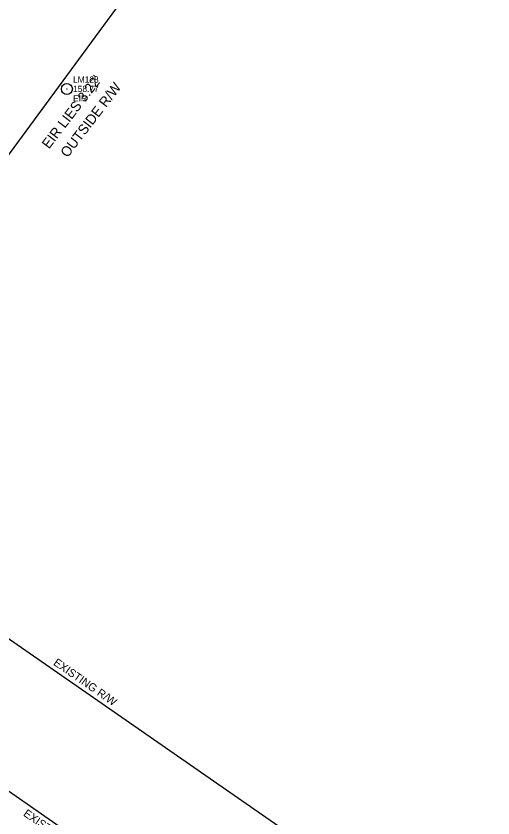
# Model space of a CAD drawing. Extents: x 2262665 to 2270527, y 505476 to 514960.
# Drawn here: x 2266660.4 to 2266851.1, y 511484.8 to 511805.4 of the extents above; entities that cross this region are included whole.
import ezdxf

# ---------------------------------------------------------------- set-up
doc = ezdxf.new("R2010")
doc.units = 0
for name, color, linetype in [('Exist Property Iron Pin CELL', 7, 'Continuous'), ('Exist Property Iron Pin Cogo Comment', 7, 'Continuous'), ('Exist Property Iron Pin Cogo Elevation', 7, 'Continuous'), ('Exist Property Iron Pin Cogo Number', 7, 'Continuous'), ('Exist Property Iron Pin Text', 7, 'Continuous'), ('Exist Right of Way Line', 7, 'Continuous'), ('Exist Right of Way Line Text', 7, 'Continuous')]:
    doc.layers.add(name, color=color, linetype=linetype)

msp = doc.modelspace()

# ---------------------------------------------------------------- linework, layer by layer
at = {"layer": 'Exist Property Iron Pin CELL'}
for radius in [2.2, 0.0707]:
    msp.add_circle((2266680.69, 511776.21), radius, dxfattribs=at)
at = {"layer": 'Exist Right of Way Line'}
for p, q in [((2266563.3, 511621.69), (2266792.92, 511934.6)), ((2266563.3, 511621.69), (2266851.09, 511422.27)), ((2266538.53, 511578.02), (2266823.18, 511380.77))]:
    msp.add_line(p, q, dxfattribs=at)

# ---------------------------------------------------------------- texts
at = {"layer": 'Exist Property Iron Pin Cogo Comment'}
msp.add_text('EIR', height=2.5, dxfattribs=at).set_placement((2266683.19, 511771.21))
at = {"layer": 'Exist Property Iron Pin Cogo Elevation'}
msp.add_text('158.77', height=2.5, dxfattribs=at).set_placement((2266683.19, 511774.96))
at = {"layer": 'Exist Property Iron Pin Cogo Number'}
msp.add_text('LM128', height=2.5, dxfattribs=at).set_placement((2266683.19, 511778.71))
at = {"layer": 'Exist Property Iron Pin Text'}
for s, p in [("EIR LIES 3.22'", (2266673.54, 511751.98)), ('OUTSIDE R/W', (2266680.97, 511748.51))]:
    msp.add_text(s, height=4, rotation=52.547, dxfattribs=at).set_placement(p)
at = {"layer": 'Exist Right of Way Line Text'}
for p in [(2266675.03, 511546.21), (2266663.01, 511485.92)]:
    msp.add_text('EXISTING R/W', height=3.2, rotation=325.2806, dxfattribs=at).set_placement(p)

doc.saveas('drawing.dxf')
